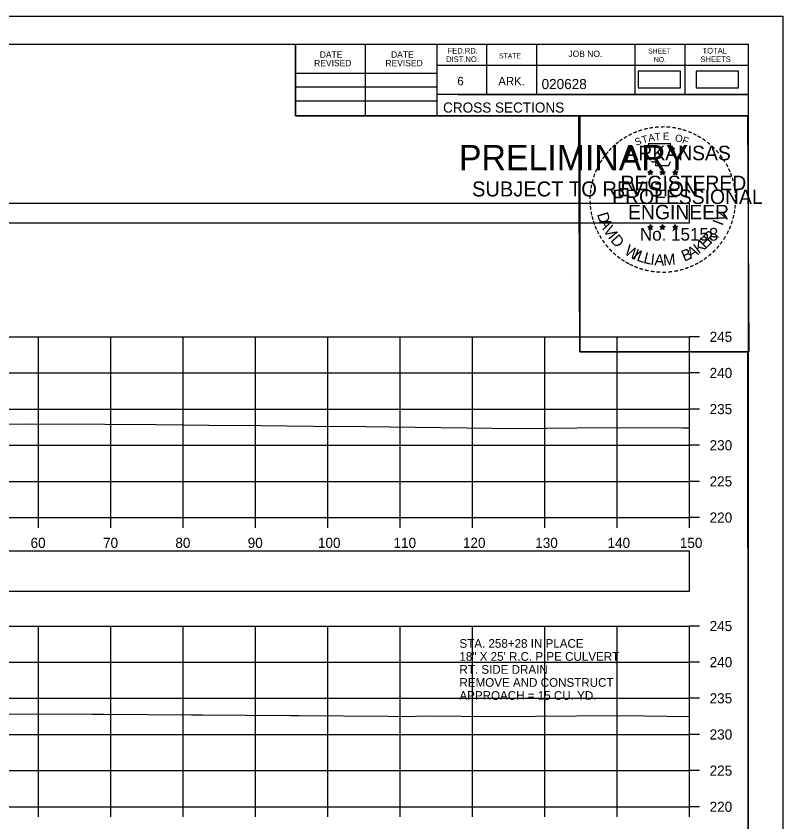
# Model space of a CAD drawing. Extents: x 1369627 to 1374022, y 380035 to 398173.
# Drawn here: x 1372155.4 to 1372261.5, y 392940.9 to 393052.4 of the extents above; entities that cross this region are included whole.
import ezdxf

# ---------------------------------------------------------------- set-up
doc = ezdxf.new("R2010")
doc.units = 0
for name, color, linetype in [('Default', 7, 'Continuous'), ('R_Axis', 7, 'Continuous'), ('R_Axis Annot', 7, 'Continuous'), ('R_Border', 7, 'Continuous'), ('R_Border PE', 7, 'Continuous'), ('R_Border Prem', 7, 'Continuous'), ('R_Exist Surface', 7, 'Continuous'), ('R_Grid', 7, 'Continuous'), ('R_No Plot', 7, 'Continuous'), ('R_Water', 7, 'Continuous')]:
    doc.layers.add(name, color=color, linetype=linetype)

msp = doc.modelspace()

# ---------------------------------------------------------------- linework, layer by layer
at = {"layer": 'Default'}
for points in [[(1372241.46, 393042.46), (1372247.3, 393042.46), (1372247.3, 393044.77), (1372241.46, 393044.77)], [(1372249.48, 393042.46), (1372255.32, 393042.46), (1372255.32, 393044.77), (1372249.48, 393044.77)], [(1371948.53, 393023.78), (1372248.53, 393023.78), (1372248.53, 393026.49), (1371948.53, 393026.49)], [(1371948.53, 392972.86), (1372248.53, 392972.86), (1372248.53, 392978.38), (1371948.53, 392978.38)]]:
    msp.add_lwpolyline(points, close=True, dxfattribs=at)
at = {"layer": 'R_Axis'}
for p, q in [((1372248.53, 392983.04), (1372248.53, 393008.04)), ((1372249.93, 393008.04), (1372248.53, 393008.04)), ((1372249.93, 393003.04), (1372248.53, 393003.04)), ((1372249.93, 392998.04), (1372248.53, 392998.04)), ((1372249.93, 392993.04), (1372248.53, 392993.04)), ((1372249.93, 392988.04), (1372248.53, 392988.04)), ((1371948.53, 392983.04), (1372248.53, 392983.04)), ((1372158.53, 392981.64), (1372158.53, 392983.04)), ((1372168.53, 392981.64), (1372168.53, 392983.04)), ((1372178.53, 392981.64), (1372178.53, 392983.04)), ((1372188.53, 392981.64), (1372188.53, 392983.04)), ((1372198.53, 392981.64), (1372198.53, 392983.04)), ((1372208.53, 392981.64), (1372208.53, 392983.04)), ((1372218.53, 392981.64), (1372218.53, 392983.04)), ((1372228.53, 392981.64), (1372228.53, 392983.04)), ((1372238.53, 392981.64), (1372238.53, 392983.04)), ((1372248.53, 392981.64), (1372248.53, 392983.04)), ((1372249.93, 392983.04), (1372248.53, 392983.04)), ((1372248.53, 392943.04), (1372248.53, 392968.04)), ((1372249.93, 392968.04), (1372248.53, 392968.04)), ((1372249.93, 392963.04), (1372248.53, 392963.04)), ((1372249.93, 392958.04), (1372248.53, 392958.04)), ((1372249.93, 392953.04), (1372248.53, 392953.04)), ((1372249.93, 392948.04), (1372248.53, 392948.04)), ((1371948.53, 392943.04), (1372248.53, 392943.04)), ((1372158.53, 392941.64), (1372158.53, 392943.04)), ((1372168.53, 392941.64), (1372168.53, 392943.04)), ((1372178.53, 392941.64), (1372178.53, 392943.04)), ((1372188.53, 392941.64), (1372188.53, 392943.04)), ((1372198.53, 392941.64), (1372198.53, 392943.04)), ((1372208.53, 392941.64), (1372208.53, 392943.04)), ((1372218.53, 392941.64), (1372218.53, 392943.04)), ((1372228.53, 392941.64), (1372228.53, 392943.04)), ((1372238.53, 392941.64), (1372238.53, 392943.04)), ((1372248.53, 392941.64), (1372248.53, 392943.04)), ((1372249.93, 392943.04), (1372248.53, 392943.04))]:
    msp.add_line(p, q, dxfattribs=at)
at = {"layer": 'R_Border'}
for p, q in [((1371940.53, 393048.5), (1372256.71, 393048.5)), ((1372194.07, 393038.62), (1372194.07, 393048.5)), ((1372203.75, 393038.62), (1372203.75, 393048.5)), ((1372213.61, 393048.5), (1372213.61, 393038.62)), ((1372220.45, 393048.5), (1372220.45, 393041.56)), ((1372227.39, 393048.5), (1372227.39, 393041.56)), ((1372240.97, 393048.5), (1372240.97, 393041.56)), ((1372247.91, 393048.5), (1372247.91, 393041.56)), ((1372256.71, 392843.04), (1372256.71, 393048.5)), ((1372256.71, 393045.56), (1372213.61, 393045.56)), ((1372256.71, 393045.58), (1372256.71, 393045.58)), ((1372194.07, 393044.48), (1372213.61, 393044.48)), ((1372194.07, 393042.62), (1372213.61, 393042.62)), ((1372256.71, 393041.56), (1372213.61, 393041.56)), ((1372216.57, 393041.56), (1372256.71, 393041.56)), ((1372194.07, 393040.68), (1372213.61, 393040.68)), ((1372256.71, 393038.62), (1372194.07, 393038.62))]:
    msp.add_line(p, q, dxfattribs=at)
at = {"layer": 'R_Border PE'}
for p, q in [((1372242.79, 393030.87), (1372243.14, 393030.76)), ((1372242.79, 393030.87), (1372243.05, 393030.83)), ((1372242.79, 393030.87), (1372243.03, 393030.75)), ((1372242.93, 393030.47), (1372243.14, 393030.76)), ((1372242.93, 393030.47), (1372243.05, 393030.71)), ((1372242.93, 393030.47), (1372243.14, 393030.68)), ((1372243.14, 393031.13), (1372243.1, 393030.88)), ((1372243.14, 393030.76), (1372243.14, 393031.13)), ((1372243.14, 393031.13), (1372243.19, 393030.88)), ((1372243.49, 393030.87), (1372243.14, 393030.76)), ((1372243.36, 393030.47), (1372243.14, 393030.76)), ((1372243.36, 393030.47), (1372243.14, 393030.68)), ((1372243.49, 393030.87), (1372243.2, 393030.83)), ((1372243.36, 393030.47), (1372243.22, 393030.76)), ((1372243.49, 393030.87), (1372243.29, 393030.77)), ((1372244.46, 393030.87), (1372244.81, 393030.76)), ((1372244.46, 393030.87), (1372244.72, 393030.83)), ((1372244.46, 393030.87), (1372244.7, 393030.75)), ((1372244.6, 393030.47), (1372244.81, 393030.76)), ((1372244.6, 393030.47), (1372244.72, 393030.71)), ((1372244.6, 393030.47), (1372244.81, 393030.68)), ((1372244.81, 393031.13), (1372244.77, 393030.88)), ((1372244.81, 393030.76), (1372244.81, 393031.13)), ((1372244.81, 393031.13), (1372244.86, 393030.88)), ((1372245.16, 393030.87), (1372244.81, 393030.76)), ((1372245.03, 393030.47), (1372244.81, 393030.76)), ((1372245.03, 393030.47), (1372244.81, 393030.68)), ((1372245.16, 393030.87), (1372244.87, 393030.83)), ((1372245.03, 393030.47), (1372244.89, 393030.76)), ((1372245.16, 393030.87), (1372244.96, 393030.77)), ((1372246.23, 393030.86), (1372246.58, 393030.75)), ((1372246.23, 393030.86), (1372246.48, 393030.82)), ((1372246.23, 393030.86), (1372246.47, 393030.74)), ((1372246.36, 393030.45), (1372246.58, 393030.75)), ((1372246.36, 393030.45), (1372246.49, 393030.7)), ((1372246.36, 393030.45), (1372246.58, 393030.67)), ((1372246.58, 393031.12), (1372246.54, 393030.86)), ((1372246.58, 393030.75), (1372246.58, 393031.12)), ((1372246.58, 393031.12), (1372246.63, 393030.87)), ((1372246.92, 393030.86), (1372246.58, 393030.75)), ((1372246.79, 393030.45), (1372246.58, 393030.75)), ((1372246.79, 393030.45), (1372246.58, 393030.67)), ((1372246.92, 393030.86), (1372246.64, 393030.81)), ((1372246.79, 393030.45), (1372246.65, 393030.75)), ((1372246.92, 393030.86), (1372246.72, 393030.76)), ((1372242.79, 393023.3), (1372243.14, 393023.19)), ((1372242.79, 393023.3), (1372243.04, 393023.26)), ((1372242.79, 393023.3), (1372243.03, 393023.18)), ((1372242.92, 393022.89), (1372243.14, 393023.19)), ((1372242.92, 393022.89), (1372243.05, 393023.14)), ((1372242.92, 393022.89), (1372243.14, 393023.11)), ((1372243.14, 393023.56), (1372243.1, 393023.3)), ((1372243.14, 393023.19), (1372243.14, 393023.56)), ((1372243.14, 393023.56), (1372243.19, 393023.31)), ((1372243.49, 393023.3), (1372243.14, 393023.19)), ((1372243.35, 393022.89), (1372243.14, 393023.19)), ((1372243.35, 393022.89), (1372243.14, 393023.11)), ((1372243.49, 393023.3), (1372243.2, 393023.25)), ((1372243.35, 393022.89), (1372243.22, 393023.18)), ((1372243.49, 393023.3), (1372243.28, 393023.2)), ((1372244.46, 393023.3), (1372244.81, 393023.19)), ((1372244.46, 393023.3), (1372244.71, 393023.26)), ((1372244.46, 393023.3), (1372244.7, 393023.18)), ((1372244.59, 393022.89), (1372244.81, 393023.19)), ((1372244.59, 393022.89), (1372244.72, 393023.14)), ((1372244.59, 393022.89), (1372244.81, 393023.11)), ((1372244.81, 393023.56), (1372244.77, 393023.3)), ((1372244.81, 393023.19), (1372244.81, 393023.56)), ((1372244.81, 393023.56), (1372244.86, 393023.31)), ((1372245.16, 393023.3), (1372244.81, 393023.19)), ((1372245.02, 393022.89), (1372244.81, 393023.19)), ((1372245.02, 393022.89), (1372244.81, 393023.11)), ((1372245.16, 393023.3), (1372244.87, 393023.25)), ((1372245.02, 393022.89), (1372244.88, 393023.18)), ((1372245.16, 393023.3), (1372244.95, 393023.2)), ((1372246.23, 393023.29), (1372246.58, 393023.18)), ((1372246.23, 393023.29), (1372246.48, 393023.25)), ((1372246.23, 393023.29), (1372246.46, 393023.17)), ((1372246.36, 393022.88), (1372246.58, 393023.18)), ((1372246.36, 393022.88), (1372246.49, 393023.13)), ((1372246.36, 393022.88), (1372246.57, 393023.1)), ((1372246.58, 393023.55), (1372246.53, 393023.29)), ((1372246.79, 393022.88), (1372246.57, 393023.1)), ((1372246.58, 393023.18), (1372246.58, 393023.55)), ((1372246.58, 393023.55), (1372246.62, 393023.3)), ((1372246.92, 393023.29), (1372246.58, 393023.18)), ((1372246.79, 393022.88), (1372246.58, 393023.18)), ((1372246.92, 393023.29), (1372246.64, 393023.24)), ((1372246.79, 393022.88), (1372246.65, 393023.17)), ((1372246.92, 393023.29), (1372246.72, 393023.19))]:
    msp.add_line(p, q, dxfattribs=at)
for points in [[(1372242.84, 393034.75), (1372243.1, 393033.93)], [(1372246.35, 393033.83), (1372246.49, 393034.11), (1372245.8, 393034.09), (1372245.95, 393034.75), (1372242.84, 393034.75)], [(1372243.33, 393032.33), (1372243.33, 393032.24), (1372243.89, 393032.22), (1372243.84, 393031.75), (1372245.71, 393031.75), (1372245.91, 393032.29)], [(1372243.14, 393031.13), (1372243.36, 393030.47), (1372242.79, 393030.87), (1372243.49, 393030.87), (1372242.93, 393030.47), (1372243.14, 393031.13)], [(1372244.81, 393031.13), (1372245.03, 393030.47), (1372244.46, 393030.87), (1372245.16, 393030.87), (1372244.6, 393030.47), (1372244.81, 393031.13)], [(1372246.58, 393031.12), (1372246.79, 393030.45), (1372246.23, 393030.86), (1372246.92, 393030.86), (1372246.36, 393030.45), (1372246.58, 393031.12)], [(1372243.14, 393023.56), (1372243.35, 393022.89), (1372242.79, 393023.3), (1372243.49, 393023.3), (1372242.92, 393022.89), (1372243.14, 393023.56)], [(1372244.81, 393023.56), (1372245.02, 393022.89), (1372244.46, 393023.3), (1372245.16, 393023.3), (1372244.59, 393022.89), (1372244.81, 393023.56)], [(1372246.58, 393023.55), (1372246.79, 393022.88), (1372246.23, 393023.29), (1372246.92, 393023.29), (1372246.36, 393022.88), (1372246.58, 393023.55)]]:
    msp.add_lwpolyline(points, dxfattribs=at)
for centre, radius in [((1372243.14, 393030.76), 0.172), ((1372243.14, 393030.76), 0.145), ((1372243.14, 393030.76), 0.116), ((1372243.14, 393030.76), 0.0991), ((1372243.14, 393030.76), 0.0747), ((1372243.14, 393030.76), 0.0495), ((1372243.14, 393030.76), 0.0296), ((1372244.81, 393030.76), 0.172), ((1372244.81, 393030.76), 0.145), ((1372244.81, 393030.76), 0.116), ((1372244.81, 393030.76), 0.0991), ((1372244.81, 393030.76), 0.0747), ((1372244.81, 393030.76), 0.0495), ((1372244.81, 393030.76), 0.0296), ((1372246.58, 393030.75), 0.172), ((1372246.58, 393030.75), 0.145), ((1372246.58, 393030.75), 0.116), ((1372246.58, 393030.75), 0.0991), ((1372246.58, 393030.75), 0.0747), ((1372246.58, 393030.75), 0.0495), ((1372246.58, 393030.75), 0.0296), ((1372243.14, 393023.19), 0.172), ((1372243.14, 393023.19), 0.145), ((1372243.14, 393023.19), 0.116), ((1372243.14, 393023.19), 0.0991), ((1372243.14, 393023.19), 0.0747), ((1372243.14, 393023.19), 0.0495), ((1372243.14, 393023.19), 0.0296), ((1372244.81, 393023.19), 0.172), ((1372244.81, 393023.19), 0.145), ((1372244.81, 393023.19), 0.116), ((1372244.81, 393023.19), 0.0991), ((1372244.81, 393023.19), 0.0747), ((1372244.81, 393023.19), 0.0495), ((1372244.81, 393023.19), 0.0296), ((1372246.57, 393023.18), 0.172), ((1372246.57, 393023.18), 0.145), ((1372246.57, 393023.18), 0.116), ((1372246.57, 393023.18), 0.0991), ((1372246.57, 393023.18), 0.0747), ((1372246.57, 393023.18), 0.0495), ((1372246.57, 393023.18), 0.0296)]:
    msp.add_circle(centre, radius, dxfattribs=at)
at = {"layer": 'R_Exist Surface'}
for points in [[(1372145.79, 392995.9), (1372157.4, 392995.99), (1372167.67, 392995.96), (1372174.72, 392995.9), (1372182.09, 392995.83), (1372189.25, 392995.77), (1372196.48, 392995.7), (1372203.84, 392995.64), (1372210.56, 392995.54), (1372217.8, 392995.47), (1372224.68, 392995.37), (1372237.17, 392995.48), (1372247.64, 392995.47), (1372248.53, 392995.45)], [(1372148.13, 392955.89), (1372165.96, 392955.84), (1372167.56, 392955.85), (1372179.68, 392955.76), (1372181.19, 392955.77), (1372193.35, 392955.67), (1372194.51, 392955.68), (1372206.87, 392955.57), (1372208.95, 392955.51), (1372212.37, 392955.6), (1372221.6, 392955.52), (1372238.6, 392955.67), (1372242.31, 392955.6), (1372248.53, 392955.51)]]:
    msp.add_lwpolyline(points, dxfattribs=at)
at = {"layer": 'R_Grid'}
for p, q in [((1371948.53, 393008.04), (1372248.53, 393008.04)), ((1372158.53, 392983.04), (1372158.53, 393008.04)), ((1372168.53, 392983.04), (1372168.53, 393008.04)), ((1372178.53, 392983.04), (1372178.53, 393008.04)), ((1372188.53, 392983.04), (1372188.53, 393008.04)), ((1372198.53, 392983.04), (1372198.53, 393008.04)), ((1372208.53, 392983.04), (1372208.53, 393008.04)), ((1372218.53, 392983.04), (1372218.53, 393008.04)), ((1372228.53, 392983.04), (1372228.53, 393008.04)), ((1372238.53, 392983.04), (1372238.53, 393008.04)), ((1372248.53, 392983.04), (1372248.53, 393008.04)), ((1371948.53, 393003.04), (1372248.53, 393003.04)), ((1371948.53, 392998.04), (1372248.53, 392998.04)), ((1371948.53, 392993.04), (1372248.53, 392993.04)), ((1371948.53, 392988.04), (1372248.53, 392988.04)), ((1371948.53, 392983.04), (1372248.53, 392983.04)), ((1371948.53, 392968.04), (1372248.53, 392968.04)), ((1372158.53, 392943.04), (1372158.53, 392968.04)), ((1372168.53, 392943.04), (1372168.53, 392968.04)), ((1372178.53, 392943.04), (1372178.53, 392968.04)), ((1372188.53, 392943.04), (1372188.53, 392968.04)), ((1372198.53, 392943.04), (1372198.53, 392968.04)), ((1372208.53, 392943.04), (1372208.53, 392968.04)), ((1372218.53, 392943.04), (1372218.53, 392968.04)), ((1372228.53, 392943.04), (1372228.53, 392968.04)), ((1372238.53, 392943.04), (1372238.53, 392968.04)), ((1372248.53, 392943.04), (1372248.53, 392968.04)), ((1371948.53, 392963.04), (1372248.53, 392963.04)), ((1371948.53, 392958.04), (1372248.53, 392958.04)), ((1371948.53, 392953.04), (1372248.53, 392953.04)), ((1371948.53, 392948.04), (1372248.53, 392948.04)), ((1371948.53, 392943.04), (1372248.53, 392943.04))]:
    msp.add_line(p, q, dxfattribs=at)
at = {"layer": 'R_No Plot'}
for p, q in [((1371928.13, 393052.39), (1372261.46, 393052.39)), ((1372232.74, 393016.16), (1372232.74, 393016.16))]:
    msp.add_line(p, q, dxfattribs=at)
for points in [[(1371928.12, 393052.39), (1372261.46, 393052.39), (1372261.46, 392839.06), (1371928.12, 392839.06)], [(1372174.45, 393048.5), (1372194.07, 393048.5), (1372194.07, 393038.62), (1372210.18, 393038.62), (1372233.38, 393038.62), (1372233.38, 393005.95), (1372256.59, 393005.95), (1372256.71, 392843.04), (1371940.53, 392843.04), (1371940.53, 393048.5)], [(1372233.24, 393038.62), (1372256.59, 393038.62), (1372256.73, 393005.95), (1372233.38, 393005.95)]]:
    msp.add_lwpolyline(points, close=True, dxfattribs=at)

# ---------------------------------------------------------------- texts
at = {"layer": 'R_Axis Annot'}
for s, p in [('245', (1372251.33, 393007.34)), ('240', (1372251.33, 393002.34)), ('235', (1372251.33, 392997.34)), ('230', (1372251.33, 392992.34)), ('225', (1372251.33, 392987.34)), ('220', (1372251.33, 392982.34)), ('60', (1372157.41, 392978.84)), ('70', (1372167.44, 392978.84)), ('80', (1372177.44, 392978.84)), ('90', (1372187.44, 392978.84)), ('100', (1372197.16, 392978.84)), ('110', (1372207.61, 392978.84)), ('120', (1372217.21, 392978.84)), ('130', (1372227.21, 392978.84)), ('140', (1372237.21, 392978.84)), ('150', (1372247.21, 392978.84)), ('245', (1372251.33, 392967.34)), ('240', (1372251.33, 392962.34)), ('235', (1372251.33, 392957.34)), ('230', (1372251.33, 392952.34)), ('225', (1372251.33, 392947.34)), ('220', (1372251.33, 392942.34))]:
    msp.add_text(s, height=1.4, dxfattribs=at).set_placement(p)
at = {"layer": 'R_Border'}
for s, height, p in [('DATE', 0.879, (1372197.41, 393046.64)), ('DATE', 0.879, (1372207.27, 393046.64)), ('FED.RD.', 0.782, (1372215.09, 393047.22)), ('STATE', 0.684, (1372222.21, 393046.54)), ('JOB NO.', 0.879, (1372231.79, 393046.74)), ('SHEET', 0.684, (1372242.83, 393047.22)), ('TOTAL', 0.782, (1372250.35, 393047.22)), ('REVISED', 0.879, (1372196.63, 393045.46)), ('REVISED', 0.879, (1372206.49, 393045.46)), ('DIST.NO.', 0.782, (1372214.89, 393046.04)), ('NO.', 0.684, (1372243.61, 393046.04)), ('SHEETS', 0.782, (1372250.07, 393046.04)), ('6', 1.17, (1372216.45, 393042.82)), ('ARK.', 1.172, (1372222.11, 393042.82)), ('020628', 1.4, (1372228.09, 393042.3)), ('CROSS SECTIONS', 1.4, (1372214.47, 393039.05))]:
    msp.add_text(s, height=height, rotation=360, dxfattribs=at).set_placement(p)
at = {"layer": 'R_Border PE'}
for s, height, rotation, p in [('-', 1.6, 10.2193, (1372243.01, 393036.28)), ('-', 1.6, 5.8968, (1372243.74, 393036.39)), ('-', 1.6, 0.1862, (1372244.51, 393036.46)), ('-', 1.6, 357.743, (1372245.24, 393036.45)), ('-', 1.6, 352.1617, (1372245.98, 393036.4)), ('-', 1.6, 28.7918, (1372240.32, 393035.29)), ('-', 1.6, 24.3072, (1372240.95, 393035.61)), ('-', 1.6, 19.1761, (1372241.58, 393035.88)), ('T', 1, 16.4036, (1372242.1, 393034.76)), ('-', 1.6, 13.6301, (1372242.33, 393036.12)), ('A', 1, 11.2132, (1372242.93, 393035.01)), ('T', 1, 6.0228, (1372243.78, 393035.18)), ('E', 1, 0.8323, (1372244.88, 393035.29)), ('O', 1, 350.4515, (1372246.49, 393035.08)), ('-', 1.6, 347.2049, (1372246.7, 393036.28)), ('-', 1.6, 342.3362, (1372247.33, 393036.13)), ('-', 1.6, 337.8551, (1372248.07, 393035.9)), ('-', 1.6, 334.1211, (1372248.7, 393035.63)), ('-', 1.6, 38.9507, (1372238.67, 393034.15)), ('-', 1.6, 36.2317, (1372239.14, 393034.53)), ('-', 1.6, 34.0636, (1372239.72, 393034.92)), ('S', 1, 21.594, (1372241.19, 393034.43)), ('F', 1, 340.0707, (1372247.44, 393034.85)), ('-', 1.6, 329.6409, (1372249.28, 393035.35)), ('-', 1.6, 325.8627, (1372249.92, 393034.99)), ('-', 1.6, 320.5297, (1372250.53, 393034.56)), ('-', 1.6, 50.6142, (1372237.38, 393032.77)), ('-', 1.6, 48.423, (1372237.78, 393033.26)), ('-', 1.6, 42.9622, (1372238.23, 393033.73)), ('ARKANSAS', 2, 360, (1372239.69, 393032.46)), ('-', 1.6, 315.5786, (1372251.13, 393034.07)), ('-', 1.6, 309.8797, (1372251.7, 393033.52)), ('-', 1.6, 54.2325, (1372236.97, 393032.2)), ('-', 1.6, 306.6522, (1372252.22, 393032.92)), ('-', 1.4, 303.6753, (1372252.71, 393032.35)), ('-', 1.6, 62.8713, (1372236.33, 393031.06)), ('-', 1.6, 58.0706, (1372236.64, 393031.68)), ('-', 1.6, 299.6684, (1372253.03, 393031.75)), ('-', 1.6, 72.3945, (1372235.85, 393029.82)), ('-', 1.6, 67.7743, (1372236.07, 393030.45)), ('-', 1.6, 294.6628, (1372253.35, 393031.14)), ('-', 1.6, 290.5728, (1372253.61, 393030.56)), ('-', 1.6, 75.461, (1372235.66, 393029.11)), ('REGISTERED', 2, 360, (1372239.01, 393028.32)), ('-', 1.6, 285.1233, (1372253.84, 393029.98)), ('-', 1.6, 280.5493, (1372254.04, 393029.24)), ('-', 1.6, 85.1863, (1372235.45, 393027.7)), ('-', 1.6, 81.2013, (1372235.52, 393028.39)), ('PROFESSIONAL', 2, 360, (1372237.86, 393026.41)), ('-', 1.6, 276.5962, (1372254.21, 393028.47)), ('-', 1.6, 89.0622, (1372235.42, 393027)), ('-', 1.6, 274.3301, (1372254.27, 393027.75)), ('-', 1.6, 269.9407, (1372254.3, 393027.11)), ('-', 1.6, 94.1959, (1372235.46, 393026.28)), ('-', 1.6, 98.9479, (1372235.53, 393025.61)), ('ENGINEER', 2, 360, (1372240.05, 393024.29)), ('-', 1.6, 263.5172, (1372254.28, 393026.45)), ('-', 1.6, 101.7149, (1372235.66, 393024.88)), ('D', 1.54, 286.2848, (1372235.75, 393025.01)), ('V', 1.54, 72.6573, (1372253.35, 393023.85)), ('-', 1.6, 255.7626, (1372254.1, 393025.12)), ('-', 1.6, 260.9953, (1372254.21, 393025.79)), ('-', 1.6, 105.4578, (1372235.83, 393024.28)), ('-', 1.6, 109.0874, (1372236.04, 393023.65)), ('A', 1.54, 292.7835, (1372236.05, 393024.01)), ('I', 1.54, 69.0301, (1372253.12, 393023.31)), ('-', 1.6, 252.8681, (1372253.92, 393024.4)), ('-', 1.6, 114.0643, (1372236.3, 393023.05)), ('-', 1.6, 115.7289, (1372236.6, 393022.44)), ('V', 1.54, 300.7936, (1372236.56, 393022.83)), ('I', 1.54, 308.3502, (1372237.19, 393021.8)), ('No. 15158', 1.757, 360, (1372241.69, 393021.34)), ('R', 1.54, 50.3651, (1372251.47, 393020.83)), ('-', 1.6, 244.6197, (1372253.43, 393023.09)), ('-', 1.6, 247.8887, (1372253.7, 393023.72)), ('-', 1.6, 120.4471, (1372236.96, 393021.85)), ('-', 1.6, 125.8934, (1372237.36, 393021.29)), ('D', 1.54, 311.9774, (1372237.54, 393021.33)), ('E', 1.54, 44.0175, (1372250.74, 393020.12)), (',', 1.54, 57.4684, (1372252.2, 393021.71)), ('-', 1.6, 239.0712, (1372253.04, 393022.34)), ('-', 1.6, 130.7181, (1372237.82, 393020.74)), ('W', 1.54, 328.0731, (1372239.42, 393019.56)), ('A', 1.54, 28.9042, (1372248.71, 393018.79)), ('K', 1.54, 36.9143, (1372249.83, 393019.43)), ('-', 1.6, 231.2538, (1372252.21, 393021.12)), ('-', 1.6, 233.8452, (1372252.64, 393021.69)), ('-', 1.6, 134.2238, (1372238.34, 393020.19)), ('-', 1.6, 138.9338, (1372238.86, 393019.73)), ('-', 1.6, 144.6463, (1372239.42, 393019.32)), ('I', 1.54, 336.6877, (1372240.61, 393018.85)), ('L', 1.54, 340.3149, (1372241.14, 393018.61)), ('L', 1.54, 346.6625, (1372242.1, 393018.27)), ('I', 1.54, 353.0101, (1372243.09, 393018.03)), ('A', 1.54, 356.6373, (1372243.66, 393017.94)), ('M', 1.54, 4.6473, (1372244.95, 393017.89)), ('B', 1.54, 22.8589, (1372247.82, 393018.42)), ('-', 1.6, 221.0851, (1372251.21, 393020.05)), ('-', 1.6, 225.7653, (1372251.73, 393020.56)), ('-', 1.6, 148.0898, (1372239.98, 393018.95)), ('-', 1.6, 151.5704, (1372240.56, 393018.63)), ('-', 1.6, 154.6002, (1372241.08, 393018.38)), ('-', 1.6, 207.3568, (1372249.57, 393018.85)), ('-', 1.6, 212.2491, (1372250.12, 393019.19)), ('-', 1.6, 215.7363, (1372250.66, 393019.58)), ('-', 1.6, 158.5612, (1372241.71, 393018.13)), ('-', 1.6, 162.7983, (1372242.39, 393017.91)), ('-', 1.6, 167.5555, (1372243.11, 393017.75)), ('-', 1.6, 173.1155, (1372243.88, 393017.64)), ('-', 1.6, 176.5183, (1372244.63, 393017.59)), ('AAMU', 0.00002, 360, (1372244.74, 393017.88)), ('-', 1.6, 181.5918, (1372245.37, 393017.6)), ('-', 1.6, 185.8167, (1372246.18, 393017.68)), ('-', 1.6, 191.2858, (1372246.92, 393017.81)), ('-', 1.6, 195.4743, (1372247.65, 393018.01)), ('-', 1.6, 199.4643, (1372248.31, 393018.25)), ('-', 1.6, 204.2516, (1372248.94, 393018.53))]:
    msp.add_text(s, height=height, rotation=rotation, dxfattribs=at).set_placement(p)
at = {"layer": 'R_Border Prem'}
for s, height, p in [('PRELIMINARY', 3.5, (1372216.66, 393031.08)), ('DWB', 0.01, (1372217.41, 393032.93)), ('SUBJECT TO REVISION', 2.0751, (1372218.47, 393027.45))]:
    msp.add_text(s, height=height, rotation=360, dxfattribs=at).set_placement(p)
at = {"layer": 'R_Water'}
for s, p in [('STA. 258+28 IN PLACE', (1372216.73, 392965.03)), ('18" X 25\' R.C. PIPE CULVERT', (1372216.73, 392963.23)), ('RT. SIDE DRAIN', (1372216.73, 392961.43)), ('REMOVE AND CONSTRUCT', (1372216.73, 392959.63)), ('APPROACH = 15 CU. YD.', (1372216.73, 392957.83))]:
    msp.add_text(s, height=1.2, dxfattribs=at).set_placement(p)

doc.saveas('drawing.dxf')
